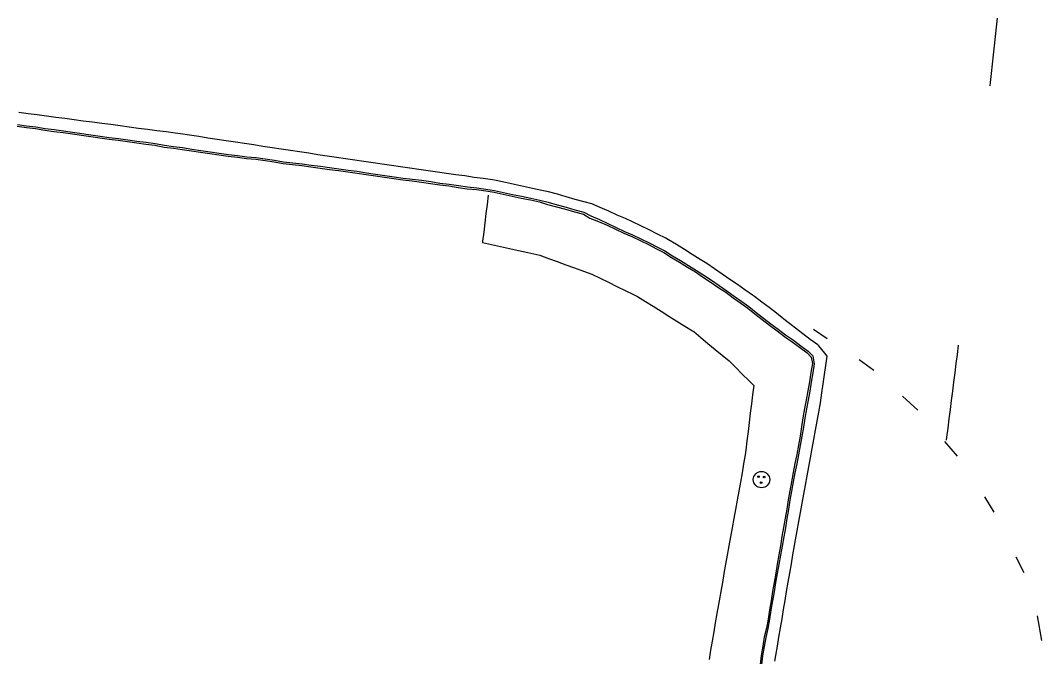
# Model space of a CAD drawing. Extents: x 1901471 to 1963503, y 756461 to 799997.
# Drawn here: x 1929750.9 to 1929860.9, y 773663.9 to 773732.4 of the extents above; entities that cross this region are included whole.
import ezdxf

# ---------------------------------------------------------------- set-up
doc = ezdxf.new("R2010")
doc.units = 0
for name, color, linetype in [('RD_EX_Conc', 7, 'Continuous'), ('RD_EX_DR_Inlet', 7, 'Continuous'), ('RD_EX_Road', 7, 'Continuous')]:
    doc.layers.add(name, color=color, linetype=linetype)

# ---------------------------------------------------------------- blocks, each defined once
blk = doc.blocks.new('MH')
at = {"layer": 'RD_EX_DR_Inlet'}
for centre, radius in [((0, 0), 1.75), ((-0.66, 0.63), 0.175), ((0.56, 0.56), 0.175), ((-0.09, -0.66), 0.175)]:
    blk.add_circle(centre, radius, dxfattribs=at)

msp = doc.modelspace()

# ---------------------------------------------------------------- linework, layer by layer
at = {"layer": 'RD_EX_Conc'}
for points in [[(1929750.56, 773720.99), (1929751.55, 773720.86), (1929752.54, 773720.75), (1929753.52, 773720.59), (1929754.51, 773720.44), (1929755.5, 773720.31), (1929756.5, 773720.18), (1929757.48, 773720.03), (1929758.47, 773719.89), (1929759.46, 773719.74), (1929760.45, 773719.61), (1929761.45, 773719.48), (1929762.44, 773719.35), (1929763.43, 773719.21), (1929764.42, 773719.08), (1929765.4, 773718.95), (1929766.39, 773718.76), (1929767.38, 773718.63), (1929768.34, 773718.51), (1929769.33, 773718.36), (1929770.32, 773718.22), (1929771.31, 773718.07), (1929772.29, 773717.92), (1929773.28, 773717.78), (1929774.28, 773717.65), (1929775.27, 773717.51), (1929776.27, 773717.45), (1929777.26, 773717.3), (1929778.24, 773717.15), (1929779.23, 773717), (1929780.22, 773716.87), (1929781.22, 773716.76), (1929782.21, 773716.63), (1929783.2, 773716.49), (1929784.19, 773716.35), (1929784.19, 773716.35), (1929785.19, 773716.24), (1929786.18, 773716.09), (1929787.17, 773715.95), (1929788.16, 773715.8), (1929789.15, 773715.65), (1929790.14, 773715.5), (1929791.13, 773715.36), (1929792.12, 773715.22), (1929793.11, 773715.1), (1929794.11, 773714.98), (1929795.1, 773714.84), (1929796.09, 773714.7), (1929797.07, 773714.56), (1929798.06, 773714.41), (1929799.05, 773714.27), (1929800.05, 773714.17), (1929801.04, 773714.03), (1929801.94, 773713.91), (1929802.92, 773713.69), (1929803.89, 773713.48), (1929804.87, 773713.26), (1929805.85, 773713.07), (1929806.82, 773712.84), (1929807.71, 773712.58), (1929808.68, 773712.33), (1929809.64, 773712.06), (1929810.6, 773711.79), (1929811.56, 773711.52), (1929812.27, 773711.09), (1929813.2, 773710.74), (1929814.12, 773710.34), (1929815.02, 773709.91), (1929815.93, 773709.49), (1929816.77, 773709.13), (1929817.67, 773708.68), (1929818.57, 773708.24), (1929819.46, 773707.8), (1929820.23, 773707.4), (1929821.07, 773706.87), (1929821.93, 773706.35), (1929822.78, 773705.83), (1929823.63, 773705.3), (1929824.41, 773704.78), (1929825.24, 773704.23), (1929826.07, 773703.67), (1929826.9, 773703.11), (1929827.7, 773702.51), (1929828.52, 773701.93), (1929829.27, 773701.41), (1929830.05, 773700.78), (1929830.83, 773700.16), (1929831.62, 773699.55), (1929832.43, 773698.96), (1929833.23, 773698.36), (1929834.07, 773697.77), (1929834.87, 773697.18), (1929835.67, 773696.58), (1929836.12, 773696.13), (1929836.24, 773695.44), (1929836.07, 773694.46), (1929835.92, 773693.47), (1929835.75, 773692.48), (1929835.56, 773691.5), (1929835.39, 773690.57), (1929835.39, 773690.57), (1929835.22, 773689.59), (1929835.08, 773688.6), (1929834.91, 773687.61), (1929834.73, 773686.63), (1929834.56, 773685.64), (1929834.36, 773684.66), (1929834.18, 773683.68), (1929833.98, 773682.7), (1929833.8, 773681.72), (1929833.63, 773680.73), (1929833.48, 773679.74), (1929833.32, 773678.76), (1929833.13, 773677.77), (1929832.95, 773676.79), (1929832.79, 773675.79), (1929832.61, 773674.8), (1929832.46, 773673.81), (1929832.29, 773672.83), (1929832.13, 773671.84), (1929831.96, 773670.86), (1929831.79, 773669.87), (1929831.62, 773668.89), (1929831.46, 773667.9), (1929831.29, 773666.92), (1929831.06, 773665.94), (1929830.9, 773664.96), (1929830.73, 773663.97), (1929830.61, 773663)], [(1929750.58, 773721.17), (1929751.57, 773721.04), (1929752.56, 773720.93), (1929753.55, 773720.77), (1929754.54, 773720.63), (1929755.53, 773720.5), (1929756.52, 773720.37), (1929757.51, 773720.22), (1929758.5, 773720.08), (1929759.49, 773719.93), (1929760.48, 773719.79), (1929761.47, 773719.66), (1929762.46, 773719.53), (1929763.45, 773719.4), (1929764.44, 773719.27), (1929765.43, 773719.14), (1929766.41, 773718.95), (1929767.4, 773718.82), (1929768.37, 773718.69), (1929769.36, 773718.54), (1929770.35, 773718.4), (1929771.33, 773718.25), (1929772.32, 773718.1), (1929773.31, 773717.96), (1929774.3, 773717.83), (1929775.29, 773717.69), (1929776.3, 773717.63), (1929777.28, 773717.48), (1929778.27, 773717.33), (1929779.26, 773717.18), (1929780.25, 773717.05), (1929781.25, 773716.94), (1929782.24, 773716.82), (1929783.23, 773716.68), (1929784.22, 773716.54), (1929784.22, 773716.54), (1929785.22, 773716.42), (1929786.21, 773716.28), (1929787.2, 773716.14), (1929788.19, 773715.98), (1929789.18, 773715.83), (1929790.17, 773715.69), (1929791.16, 773715.55), (1929792.15, 773715.41), (1929793.14, 773715.28), (1929794.13, 773715.17), (1929795.12, 773715.03), (1929796.11, 773714.88), (1929797.1, 773714.74), (1929798.09, 773714.6), (1929799.08, 773714.46), (1929800.08, 773714.35), (1929801.07, 773714.21), (1929801.98, 773714.09), (1929802.96, 773713.87), (1929803.93, 773713.66), (1929804.91, 773713.45), (1929805.89, 773713.24), (1929806.86, 773713.03), (1929807.77, 773712.81), (1929808.73, 773712.54), (1929809.7, 773712.27), (1929810.66, 773712), (1929811.62, 773711.73), (1929812.38, 773711.36), (1929813.3, 773710.96), (1929814.19, 773710.51), (1929815.09, 773710.07), (1929816.01, 773709.67), (1929816.87, 773709.31), (1929817.76, 773708.86), (1929818.66, 773708.43), (1929819.55, 773707.98), (1929820.34, 773707.58), (1929821.18, 773707.05), (1929822.04, 773706.52), (1929822.89, 773706), (1929823.74, 773705.47), (1929824.53, 773704.96), (1929825.36, 773704.4), (1929826.19, 773703.84), (1929827.01, 773703.28), (1929827.82, 773702.68), (1929828.63, 773702.11), (1929829.39, 773701.57), (1929830.17, 773700.94), (1929830.96, 773700.32), (1929831.75, 773699.71), (1929832.56, 773699.12), (1929833.36, 773698.52), (1929834.19, 773697.94), (1929834.99, 773697.35), (1929835.79, 773696.75), (1929836.28, 773696.26), (1929836.45, 773695.41), (1929836.28, 773694.43), (1929836.12, 773693.44), (1929835.96, 773692.45), (1929835.77, 773691.47), (1929835.6, 773690.54), (1929835.6, 773690.54), (1929835.42, 773689.55), (1929835.29, 773688.56), (1929835.11, 773687.58), (1929834.93, 773686.59), (1929834.75, 773685.61), (1929834.55, 773684.63), (1929834.35, 773683.65), (1929834.16, 773682.67), (1929833.98, 773681.68), (1929833.81, 773680.7), (1929833.66, 773679.71), (1929833.5, 773678.72), (1929833.35, 773677.74), (1929833.17, 773676.75), (1929832.98, 773675.75), (1929832.8, 773674.77), (1929832.62, 773673.79), (1929832.45, 773672.8), (1929832.28, 773671.82), (1929832.11, 773670.83), (1929831.95, 773669.85), (1929831.78, 773668.86), (1929831.61, 773667.87), (1929831.44, 773666.89), (1929831.22, 773665.91), (1929831.05, 773664.93), (1929830.88, 773663.94), (1929830.77, 773662.97)], [(1929801.31, 773713.57), (1929801.19, 773712.58), (1929801.07, 773711.58), (1929800.95, 773710.59), (1929800.83, 773709.6), (1929800.7, 773708.61), (1929800.69, 773708.47), (1929801.66, 773708.26), (1929802.64, 773708.04), (1929803.62, 773707.82), (1929804.59, 773707.61), (1929805.57, 773707.39), (1929806.55, 773707.18), (1929806.86, 773707.11), (1929807.8, 773706.76), (1929808.74, 773706.42), (1929809.68, 773706.08), (1929810.62, 773705.74), (1929811.56, 773705.39), (1929812.49, 773705.05), (1929813.39, 773704.62), (1929814.28, 773704.18), (1929815.18, 773703.74), (1929816.08, 773703.31), (1929816.98, 773702.87), (1929817.4, 773702.66), (1929818.25, 773702.13), (1929819.1, 773701.6), (1929819.94, 773701.07), (1929820.79, 773700.54), (1929821.64, 773700), (1929822.48, 773699.47), (1929823.33, 773698.94), (1929823.45, 773698.87), (1929824.22, 773698.23), (1929824.99, 773697.59), (1929825.76, 773696.96), (1929826.53, 773696.32), (1929827.27, 773695.71), (1929827.98, 773695), (1929828.68, 773694.3), (1929829.39, 773693.59), (1929829.92, 773693.06), (1929829.8, 773692.06), (1929829.68, 773691.07), (1929829.55, 773690.08), (1929829.43, 773689.09), (1929829.31, 773688.1), (1929829.19, 773687.11), (1929829.07, 773686.11), (1929829.01, 773685.61), (1929828.83, 773684.63), (1929828.66, 773683.64), (1929828.48, 773682.66), (1929828.3, 773681.68), (1929828.13, 773680.69), (1929827.95, 773679.71), (1929827.77, 773678.72), (1929827.6, 773677.74), (1929827.42, 773676.76), (1929827.24, 773675.77), (1929827.07, 773674.79), (1929826.89, 773673.8), (1929826.71, 773672.82), (1929826.54, 773671.84), (1929826.54, 773671.84), (1929826.36, 773670.85), (1929826.18, 773669.87), (1929826.11, 773669.46), (1929825.94, 773668.48), (1929825.78, 773667.49), (1929825.61, 773666.51), (1929825.45, 773665.52), (1929825.28, 773664.53), (1929825.11, 773663.55)]]:
    msp.add_lwpolyline(points, dxfattribs=at)
at = {"layer": 'RD_EX_Road'}
for points in [[(1929856.15, 773732.66), (1929856.04, 773731.66), (1929855.93, 773730.67), (1929855.83, 773729.67), (1929855.72, 773728.68), (1929855.61, 773727.69), (1929855.5, 773726.69), (1929855.39, 773725.7), (1929855.35, 773725.35)], [(1929832.2, 773663.37), (1929832.3, 773663.98), (1929832.47, 773664.96), (1929832.64, 773665.95), (1929832.81, 773666.94), (1929832.97, 773667.92), (1929833.14, 773668.91), (1929833.31, 773669.89), (1929833.47, 773670.88), (1929833.64, 773671.87), (1929833.81, 773672.85), (1929833.98, 773673.84), (1929834.14, 773674.82), (1929834.31, 773675.81), (1929834.43, 773676.43), (1929834.6, 773677.42), (1929834.78, 773678.4), (1929834.96, 773679.38), (1929835.14, 773680.37), (1929835.32, 773681.35), (1929835.5, 773682.33), (1929835.68, 773683.32), (1929835.86, 773684.3), (1929836.04, 773685.28), (1929836.22, 773686.27), (1929836.4, 773687.25), (1929836.57, 773688.24), (1929836.75, 773689.22), (1929836.93, 773690.2), (1929837.11, 773691.19), (1929837.27, 773692.26), (1929837.41, 773693.25), (1929837.56, 773694.24), (1929837.7, 773695.23), (1929837.84, 773696.21), (1929837.57, 773696.55), (1929836.95, 773697.34), (1929836.82, 773697.43), (1929836.02, 773698.03), (1929835.23, 773698.63), (1929834.43, 773699.23), (1929833.94, 773699.61), (1929833.15, 773700.22), (1929832.36, 773700.84), (1929831.57, 773701.45), (1929830.78, 773702.06), (1929829.99, 773702.67), (1929829.8, 773702.8), (1929828.98, 773703.37), (1929828.16, 773703.93), (1929827.33, 773704.5), (1929826.51, 773705.07), (1929825.69, 773705.63), (1929824.86, 773706.2), (1929824.14, 773706.65), (1929823.29, 773707.18), (1929822.45, 773707.71), (1929821.6, 773708.24), (1929820.75, 773708.77), (1929820.44, 773708.93), (1929819.55, 773709.37), (1929818.65, 773709.82), (1929817.76, 773710.27), (1929816.87, 773710.71), (1929816.12, 773711.04), (1929815.21, 773711.43), (1929814.29, 773711.83), (1929813.37, 773712.23), (1929812.46, 773712.63), (1929811.65, 773712.85), (1929810.69, 773713.12), (1929809.72, 773713.39), (1929808.76, 773713.67), (1929807.8, 773713.94), (1929807.07, 773714.09), (1929806.09, 773714.3), (1929805.12, 773714.52), (1929804.14, 773714.73), (1929803.16, 773714.94), (1929802.18, 773715.15), (1929801.77, 773715.21), (1929800.78, 773715.35), (1929799.79, 773715.49), (1929798.8, 773715.64), (1929797.81, 773715.78), (1929796.82, 773715.92), (1929795.83, 773716.06), (1929794.84, 773716.21), (1929793.85, 773716.35), (1929792.86, 773716.49), (1929791.87, 773716.63), (1929790.88, 773716.78), (1929789.89, 773716.92), (1929788.9, 773717.06), (1929787.91, 773717.2), (1929786.93, 773717.34), (1929785.94, 773717.49), (1929784.95, 773717.63), (1929783.95, 773717.78), (1929782.96, 773717.93), (1929781.98, 773718.08), (1929780.99, 773718.23), (1929780, 773718.38), (1929779.01, 773718.53), (1929778.02, 773718.68), (1929777.03, 773718.83), (1929776.05, 773718.98), (1929775.06, 773719.13), (1929774.07, 773719.28), (1929773.08, 773719.43), (1929772.09, 773719.58), (1929771.1, 773719.73), (1929770.12, 773719.88), (1929769.13, 773720.03), (1929768.14, 773720.18), (1929767.59, 773720.25), (1929766.6, 773720.38), (1929765.6, 773720.51), (1929764.61, 773720.64), (1929763.62, 773720.77), (1929762.63, 773720.9), (1929761.64, 773721.04), (1929760.65, 773721.17), (1929759.66, 773721.3), (1929758.66, 773721.43), (1929757.67, 773721.56), (1929756.68, 773721.69), (1929755.69, 773721.82), (1929754.7, 773721.95), (1929753.71, 773722.09), (1929752.72, 773722.22), (1929751.73, 773722.35), (1929750.73, 773722.48)], [(1929836.35, 773699.14), (1929837.85, 773698.12)], [(1929851.96, 773697.4), (1929851.83, 773696.41), (1929851.71, 773695.42), (1929851.58, 773694.42), (1929851.46, 773693.43), (1929851.33, 773692.44), (1929851.21, 773691.45), (1929851.08, 773690.46), (1929850.96, 773689.47), (1929850.83, 773688.47), (1929850.71, 773687.48), (1929850.67, 773687.19)], [(1929841.28, 773695.88), (1929842.86, 773694.7)], [(1929845.94, 773691.92), (1929847.62, 773690.4)], [(1929850.49, 773687.03), (1929851.84, 773685.45)], [(1929854.8, 773681.05), (1929855.79, 773679.43)], [(1929858.16, 773674.59), (1929859.02, 773672.92)], [(1929860.48, 773668.23), (1929860.94, 773665.59)]]:
    msp.add_lwpolyline(points, dxfattribs=at)

# ---------------------------------------------------------------- block references
at = {"layer": 'RD_EX_DR_Inlet', "xscale": 0.5039370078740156, "yscale": 0.5039370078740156}
msp.add_blockref('MH', (1929830.76, 773682.92), dxfattribs=at)

doc.saveas('drawing.dxf')
